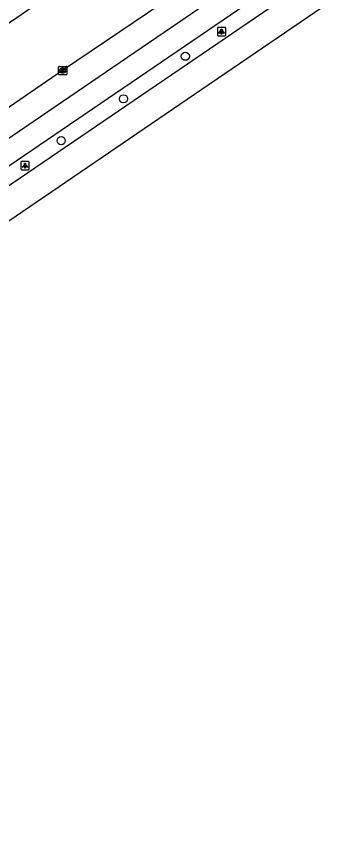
# Model space of a CAD drawing. Extents: x 157466 to 158888, y 383063 to 384677.
# Drawn here: x 158543.6 to 158582.2, y 383533.1 to 383629.9 of the extents above; entities that cross this region are included whole.
import ezdxf

# ---------------------------------------------------------------- set-up
doc = ezdxf.new("R2010")
doc.units = 0
for name, color, linetype in [('IMGEO_Boom', 7, 'Continuous'), ('IMGEO_Fietspad_gesloten', 7, 'Continuous'), ('IMGEO_Kolk', 7, 'Continuous'), ('IMGEO_Lichtpunt', 7, 'Continuous'), ('IMGEO_OVBaan_gesloten', 7, 'Continuous'), ('IMGEO_Rijbaan_regionaal_gesloten', 7, 'Continuous')]:
    doc.layers.add(name, color=color, linetype=linetype)

msp = doc.modelspace()

# ---------------------------------------------------------------- linework, layer by layer
at = {"layer": 'IMGEO_Boom'}
for centre in [(158563.822, 383625.104), (158556.44, 383620.017), (158548.981, 383615.011)]:
    msp.add_circle(centre, 0.489, dxfattribs=at)
at = {"layer": 'IMGEO_Fietspad_gesloten'}
msp.add_lwpolyline([(158382.666, 383518.924), (158382.786, 383519.037), (158385.186, 383520.921), (158400.504, 383531.525), (158500, 383599.794), (158509.882, 383606.575), (158524.995, 383616.939), (158597.382, 383666.576), (158618.032, 383680.773)], dxfattribs=at)
at = {"layer": 'IMGEO_Kolk'}
for p, q in [((158548.666, 383622.962), (158548.666, 383623.814)), ((158548.741, 383623.888), (158549.593, 383623.888)), ((158549.154, 383623.668), (158549.179, 383623.668)), ((158549.667, 383623.814), (158549.667, 383622.962)), ((158549.593, 383622.888), (158548.741, 383622.888)), ((158549.177, 383623.108), (158549.152, 383623.108))]:
    msp.add_line(p, q, dxfattribs=at)
for points in [[(158548.666, 383622.962), (158548.666, 383623.814)], [(158548.741, 383623.888), (158549.593, 383623.888)], [(158548.987, 383623.588), (158549.11, 383623.588), (158549.11, 383623.437), (158549.24, 383623.588), (158549.404, 383623.588), (158549.258, 383623.437), (158549.411, 383623.188), (158549.259, 383623.188), (158549.174, 383623.352), (158549.11, 383623.285), (158549.11, 383623.188), (158548.987, 383623.188), (158548.987, 383623.588)], [(158549.667, 383623.814), (158549.667, 383622.962)], [(158549.593, 383622.888), (158548.741, 383622.888)]]:
    msp.add_lwpolyline(points, dxfattribs=at)
for centre, start, end in [((158548.743, 383623.812), 91.55205, 178.44795), ((158548.743, 383623.812), 91.55205, 178.44795), ((158549.591, 383623.812), 1.55205, 88.44795), ((158549.591, 383623.812), 1.55205, 88.44795), ((158548.743, 383622.964), 181.55205, 268.44795), ((158548.743, 383622.964), 181.55205, 268.44795), ((158549.591, 383622.964), 271.55205, 358.44795), ((158549.591, 383622.964), 271.55205, 358.44795)]:
    msp.add_arc(centre, 0.0765, start, end, dxfattribs=at)
for centre, major_axis, ratio, start_param, end_param in [((158549.153, 383623.388), (-0.387, 0.002), 0.722429, 4.712389, 7.853982), ((158549.178, 383623.388), (-0.39, 0.002), 0.717154, 1.570796, 4.712389)]:
    msp.add_ellipse(centre, major_axis=major_axis, ratio=ratio, start_param=start_param, end_param=end_param, dxfattribs=at)
at = {"layer": 'IMGEO_Lichtpunt'}
for p, q in [((158567.657, 383628.459), (158567.657, 383627.652)), ((158567.657, 383628.459), (158567.657, 383627.652)), ((158568.559, 383628.554), (158567.751, 383628.554)), ((158568.559, 383628.554), (158567.751, 383628.554)), ((158568.653, 383627.652), (158568.653, 383628.459)), ((158568.653, 383627.652), (158568.653, 383628.459)), ((158567.751, 383627.558), (158568.559, 383627.558)), ((158567.751, 383627.558), (158568.559, 383627.558)), ((158544.169, 383612.433), (158544.169, 383611.626)), ((158544.169, 383612.433), (158544.169, 383611.626)), ((158545.071, 383612.528), (158544.263, 383612.528)), ((158545.071, 383612.528), (158544.263, 383612.528)), ((158545.165, 383611.626), (158545.165, 383612.433)), ((158545.165, 383611.626), (158545.165, 383612.433)), ((158544.263, 383611.532), (158545.071, 383611.532)), ((158544.263, 383611.532), (158545.071, 383611.532))]:
    msp.add_line(p, q, dxfattribs=at)
for points in [[(158568.031, 383628.123), (158568.07, 383628.095), (158567.882, 383627.833), (158567.844, 383627.86), (158568.031, 383628.123)], [(158568.243, 383628.095), (158568.281, 383628.122), (158568.468, 383627.86), (158568.429, 383627.832), (158568.243, 383628.095)], [(158568.133, 383628.075), (158568.18, 383628.075), (158568.18, 383627.753), (158568.133, 383627.753), (158568.133, 383628.075)], [(158544.543, 383612.097), (158544.582, 383612.069), (158544.394, 383611.807), (158544.356, 383611.834), (158544.543, 383612.097)], [(158544.645, 383612.049), (158544.692, 383612.049), (158544.692, 383611.727), (158544.645, 383611.727), (158544.645, 383612.049)], [(158544.755, 383612.069), (158544.793, 383612.096), (158544.98, 383611.834), (158544.941, 383611.806), (158544.755, 383612.069)]]:
    msp.add_lwpolyline(points, dxfattribs=at)
for centre in [(158568.156, 383628.257), (158544.668, 383612.231)]:
    msp.add_circle(centre, 0.0994, dxfattribs=at)
for centre, start, end in [((158567.751, 383628.459), 90, 180), ((158567.751, 383628.459), 90, 180), ((158568.559, 383628.459), 0, 90), ((158568.559, 383628.459), 0, 90), ((158567.751, 383627.652), 180, 270), ((158567.751, 383627.652), 180, 270), ((158568.559, 383627.652), 270, 0), ((158568.559, 383627.652), 270, 360), ((158544.263, 383612.433), 90, 180), ((158544.263, 383612.433), 90, 180), ((158545.071, 383612.433), 0, 90), ((158545.071, 383612.433), 0, 90), ((158544.263, 383611.626), 180, 270), ((158544.263, 383611.626), 180, 270), ((158545.071, 383611.626), 270, 0), ((158545.071, 383611.626), 270, 360)]:
    msp.add_arc(centre, 0.0946, start, end, dxfattribs=at)
at = {"layer": 'IMGEO_OVBaan_gesloten'}
for points in [[(158679.946, 383698.882), (158664, 383688.121), (158644.308, 383674.664), (158621.572, 383659.17), (158604.504, 383647.519), (158583.825, 383633.453), (158564.93, 383620.521), (158541.858, 383604.776), (158522.166, 383591.424), (158504.867, 383579.604), (158484.965, 383566.084), (158464.958, 383552.48), (158446.358, 383539.779), (158428.975, 383527.938), (158408.443, 383513.852), (158386.987, 383498.925), (158364.353, 383482.998)], [(158650.87, 383683.315), (158614.863, 383658.766), (158534.043, 383603.699), (158500, 383580.503), (158421.762, 383527.194)]]:
    msp.add_lwpolyline(points, dxfattribs=at)
at = {"layer": 'IMGEO_Rijbaan_regionaal_gesloten'}
for points in [[(158357.947, 383492.263), (158362.176, 383495.3), (158374.335, 383503.923), (158377.704, 383506.331), (158381.801, 383508.832), (158392.975, 383513.826), (158396.6, 383515.895), (158419.62, 383531.385), (158675.249, 383705.727)], [(158662.926, 383700.885), (158660.833, 383699.452), (158659.587, 383698.599), (158656.102, 383696.222), (158640.814, 383685.819), (158625.531, 383675.407), (158610.268, 383664.997), (158594.161, 383654.025), (158577.223, 383642.513), (158564.436, 383633.769), (158549.163, 383623.387), (158533.912, 383612.972), (158529.635, 383610.058), (158518.614, 383602.55), (158510.98, 383597.353), (158503.312, 383592.163), (158500, 383589.896), (158488.049, 383581.718), (158472.766, 383571.328)], [(158421.008, 383529.093), (158421.837, 383529.639), (158500, 383582.902), (158532.907, 383605.325), (158542.718, 383612.011), (158649.601, 383684.834)]]:
    msp.add_lwpolyline(points, dxfattribs=at)

doc.saveas('drawing.dxf')
